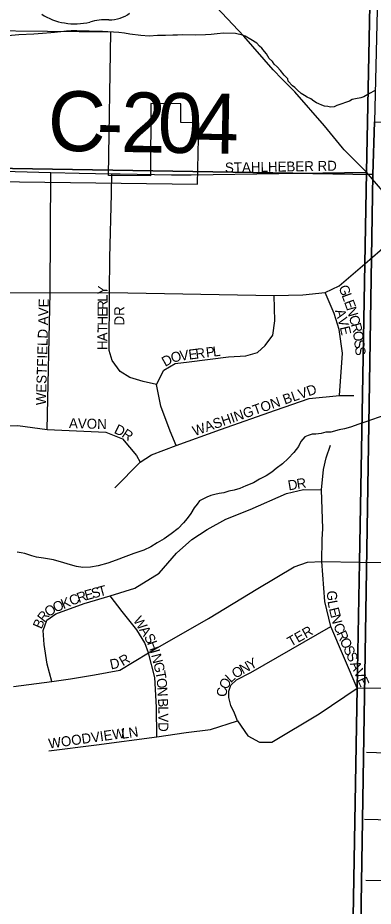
# Model space of a CAD drawing. Extents: x 1310247 to 1552180, y 377264 to 706493.
# Drawn here: x 1376294 to 1378076, y 520609 to 525062 of the extents above; entities that cross this region are included whole.
import ezdxf

# ---------------------------------------------------------------- set-up
doc = ezdxf.new("R2010")
doc.units = 0
for name, color, linetype in [('GM_X_City_Street', 7, 'Continuous'), ('GM_X_City_Street_Text', 7, 'Continuous'), ('GM_X_Corporation', 7, 'Continuous'), ('GM_X_County_Road', 7, 'Continuous'), ('GM_X_County_Road_Text', 7, 'Continuous'), ('GM_X_Minor_River', 7, 'Continuous'), ('GM_X_Section', 7, 'Continuous'), ('GM_X_State_Route', 7, 'Continuous'), ('GM_X_State_Shield', 7, 'Continuous'), ('GM_X_Township', 7, 'Continuous')]:
    doc.layers.add(name, color=color, linetype=linetype)

msp = doc.modelspace()

# ---------------------------------------------------------------- linework, layer by layer
at = {"layer": 'GM_X_City_Street'}
for points in [[(1376442, 522997.6), (1376455.9, 523682.4), (1376460.5, 524285.9)], [(1376989.2, 523223.8), (1376923.4, 523238.7), (1376855.5, 523259.1), (1376808, 523288.9), (1376767.3, 523343.2), (1376752.4, 523394.8), (1376753.8, 523684.4), (1376756.5, 523858.9), (1376764.6, 524178.4), (1376766.6, 524279.9)], [(1377064.8, 524275.2), (1377163.5, 524273.7), (1378041.7, 524288.4)], [(1373527.6, 523443), (1373697.7, 523443), (1373990.6, 523434.1), (1374104.6, 523453.7), (1374207, 523504.4), (1374377, 523646), (1374454.5, 523689.6), (1374532.9, 523711.9), (1374638.4, 523707.5), (1374941, 523703.3), (1375239.9, 523706.2), (1375548.9, 523697), (1375851.4, 523688.5), (1376153.3, 523684.5), (1376455.9, 523682.4), (1376753.8, 523684.4), (1377579.5, 523669.5), (1377722.9, 523673), (1377835.2, 523685.2), (1377905, 523718.1), (1378033.6, 523829.1), (1378264.9, 524028.4)], [(1377087.9, 522918.1), (1377057.9, 522989.7), (1377011.5, 523115.4), (1376989.2, 523223.8), (1377025.9, 523295), (1377083.5, 523328.9), (1377153.4, 523337.8), (1377350.2, 523362.9), (1377437, 523366.9), (1377496.4, 523383.4), (1377534, 523419.2), (1377572.7, 523470.7), (1377582.2, 523542.7), (1377579.5, 523669.5)], [(1377907.1, 523168.9), (1377922.5, 523380.4), (1377905.1, 523499.3), (1377880.8, 523579.8), (1377835.2, 523685.2)], [(1376780.4, 522705.7), (1376907.1, 522834), (1376965.1, 522870.7), (1377087.9, 522918.1), (1377310.4, 522998.4), (1377586, 523095.1), (1377755.2, 523153.1), (1377907.1, 523168.9), (1377978.6, 523168.6)], [(1376145.6, 523016.9), (1376295.1, 523017.7), (1376442, 522997.6), (1376735.1, 522985), (1376819.9, 522951.4), (1376889.6, 522868.2), (1376907.1, 522834)], [(1377996, 521702), (1377863.7, 522011.7), (1377833.1, 522136.2), (1377818.9, 522337.2), (1377820.3, 522447.7), (1377823.6, 522501.7), (1377816.9, 522695.4), (1377827.3, 522797.7), (1377840.4, 522855.6), (1377861.5, 522919.3)], [(1376464.5, 521734.7), (1376440.9, 521821.7), (1376427.1, 521920.5), (1376421.4, 521990.5), (1376440.3, 522042.9), (1376484.8, 522073.7), (1376627, 522126.9), (1376757.7, 522164.8), (1376881.5, 522203.1), (1377002.6, 522277.5), (1377090.6, 522377.9), (1377167.2, 522447.4), (1377243.8, 522497.6), (1377337.1, 522548.7), (1377458.6, 522597.2), (1377641, 522678), (1377727.1, 522698.1), (1377816.9, 522695.4)], [(1376272.9, 521709.5), (1376464.5, 521734.7), (1376557.9, 521747.9), (1376678.1, 521769.5), (1376806.6, 521791.9), (1376949.2, 521879.1), (1377249.7, 522051.4), (1377498, 522202.2), (1377679.8, 522309.5), (1377747.2, 522333.9), (1377818.9, 522337.2), (1378007.2, 522333.5), (1378200.2, 522330.9)], [(1376991.4, 521458.6), (1376990.4, 521606.2), (1376981.7, 521755.7), (1376949.2, 521879.1), (1376931.7, 521929.3), (1376890.7, 521993.5), (1376817.6, 522086.5), (1376757.7, 522164.8)], [(1377396.5, 521537.7), (1377381.1, 521576.3), (1377362.8, 521615.4), (1377351.7, 521655.9), (1377351.7, 521686.8), (1377361.8, 521717.1), (1377390.3, 521743.7), (1377462.6, 521780.3), (1377863.7, 522011.7)], [(1376450.3, 521387.2), (1376689.5, 521418.1), (1376991.4, 521458.6), (1377138, 521479.9), (1377260.5, 521494.3), (1377396.5, 521537.7), (1377447.6, 521463.5), (1377506.5, 521430.7), (1377567.8, 521430.9), (1377805, 521573.4), (1377996, 521702)], [(1377996, 521702), (1378447.6, 521703.2), (1378859.3, 521688.7), (1379543.5, 521673.8)], [(1378041.7, 521381.5), (1378442.4, 521367.8), (1378850.4, 521357.2), (1379545.2, 521346.1), (1380224.4, 521326.2)], [(1378031.9, 521044.6), (1378442.2, 521035.3), (1378843.8, 521024.2), (1379530.9, 521014.4), (1380224.4, 520992.1), (1380321.8, 520991), (1380380.4, 520989.9), (1380582.6, 520763.7), (1380673.6, 520660.1), (1380942, 520367.8), (1381264.7, 520003.3), (1381389.1, 519861.1)], [(1378039.8, 520740.2), (1378437.4, 520733.9), (1378844.2, 520721.5), (1379532.1, 520703.9), (1380218.9, 520692.3)]]:
    msp.add_lwpolyline(points, dxfattribs=at)
at = {"layer": 'GM_X_Corporation'}
msp.add_lwpolyline([(1375791.1, 524245.7), (1377194.6, 524227.9), (1377201.5, 524534.7), (1377111.1, 524537.2), (1377111.1, 524629.8), (1376961.8, 524632.7), (1376960.3, 524268.8), (1376748.4, 524271.5), (1376760.8, 524988.9), (1375804.9, 524998.9)], close=True, dxfattribs=at)
at = {"layer": 'GM_X_County_Road'}
for points in [[(1375676.6, 524302.3), (1376160.4, 524294.2), (1376460.5, 524285.9), (1376602, 524283.1)], [(1376602, 524283.1), (1376766.6, 524279.9), (1376807.7, 524279.2)], [(1376807.7, 524279.2), (1377064.8, 524275.2)]]:
    msp.add_lwpolyline(points, dxfattribs=at)
at = {"layer": 'GM_X_Minor_River'}
for points in [[(1377235.1, 524976.2), (1377183, 524973.5), (1377118.9, 524975.2), (1377094.8, 524973.8), (1377070.8, 524974.4), (1377034.7, 524973.3), (1376994.6, 524972.3), (1376952.4, 524969.4), (1376910.4, 524972.4), (1376856.4, 524979.8), (1376828.5, 524984.5), (1376800.5, 524987.2), (1376774.5, 524989.9), (1376746.5, 524990.6), (1376718.5, 524993.3), (1376652.4, 524994.9), (1376620.3, 524993.8), (1376590.3, 524996.5), (1376562.2, 524995.2), (1376538.1, 524993.8), (1376510, 524990.5), (1376477.9, 524987.4), (1376459.8, 524985.8), (1376417.6, 524982.9), (1376375.5, 524979.9), (1376299.2, 524975.9), (1376245, 524971.2)], [(1378082.1, 524694.7), (1378057.8, 524681.3), (1378029.4, 524666), (1378013.2, 524660.4), (1377987, 524655.1), (1377970.9, 524651.5), (1377956.7, 524643.9), (1377942.5, 524638.2), (1377914.2, 524628.9), (1377894, 524621.4), (1377879.9, 524615.8), (1377861.8, 524614.2), (1377847.8, 524616.6), (1377831.8, 524619), (1377817.9, 524623.4), (1377804, 524629.7), (1377792.2, 524636), (1377778.3, 524644.4), (1377762.5, 524654.8), (1377744.7, 524663.2), (1377730.9, 524671.6), (1377715.1, 524682), (1377695.5, 524700.5), (1377683.8, 524712.8), (1377671.9, 524721.1), (1377650.4, 524743.7), (1377648.7, 524755.7), (1377629.1, 524774.2), (1377611.6, 524796.7), (1377594, 524815.1), (1377580.3, 524829.4), (1377570.6, 524841.7), (1377555, 524858.1), (1377541.5, 524880.5), (1377531.7, 524892.7), (1377518.1, 524909), (1377506.3, 524919.3), (1377492.6, 524933.7), (1377463, 524952.5), (1377433.4, 524969.2), (1377421.4, 524973.5), (1377385.6, 524982.4), (1377325.5, 524983.9), (1377293.4, 524980.8), (1377263.2, 524977.5), (1377235.1, 524976.2)], [(1378129.4, 523068.9), (1378044.6, 523039.1), (1378004.1, 523024.1), (1377961.7, 523009.1), (1377931.4, 523001.9), (1377905.2, 522996.6), (1377862.9, 522985.6), (1377838.8, 522984.2), (1377814.6, 522978.8), (1377788.5, 522975.5), (1377770.4, 522974), (1377750.3, 522968.5), (1377734, 522960.9), (1377713.4, 522937.4), (1377700.9, 522913.7), (1377678.1, 522882.3), (1377649.3, 522853), (1377620.6, 522825.7), (1377590, 522802.5), (1377567.5, 522785), (1377539, 522765.8), (1377506.5, 522748.6), (1377476, 522731.3), (1377437.6, 522716.3), (1377407.2, 522703.1), (1377378.9, 522693.8), (1377352.8, 522688.4), (1377326.5, 522681.1), (1377304.4, 522677.6)], [(1377304.4, 522677.6), (1377282.2, 522672.2), (1377262.1, 522666.7), (1377241.8, 522659.2), (1377221.6, 522649.7), (1377205.3, 522640.1), (1377192.9, 522624.5), (1377178.4, 522604.8), (1377161.7, 522577.2), (1377143.1, 522551.7), (1377124.5, 522530.2), (1377097.8, 522502.8), (1377063.1, 522475.7), (1377028.4, 522450.6), (1376993.8, 522429.4), (1376961.3, 522410.2), (1376926.8, 522393.1), (1376876.3, 522376.4), (1376835.9, 522361.4), (1376787.3, 522342.6), (1376744.9, 522327.7), (1376696.5, 522314.9), (1376658.2, 522307.9), (1376620.1, 522306.8), (1376588.2, 522311.7), (1376558.3, 522320.4), (1376524.5, 522329.3), (1376472.7, 522344.6), (1376422.9, 522353.8), (1376388.9, 522358.7), (1376365, 522365.3), (1376345.1, 522371.8), (1376329.2, 522376.2), (1376311.3, 522380.7), (1376291.3, 522383.2)]]:
    msp.add_lwpolyline(points, dxfattribs=at)
at = {"layer": 'GM_X_Section'}
for points in [[(1372843.5, 529692.3), (1378203.5, 529587.8), (1378082.1, 524540.1), (1378074, 524276.3), (1372755.6, 524363.8)], [(1378082.1, 524540.1), (1383388.5, 524456.9), (1383309.9, 519180.3), (1377993.5, 519265.8), (1378074, 524276.3)], [(1372755.6, 524363.8), (1378074, 524276.3), (1377993.5, 519265.8), (1377986.5, 518961.9), (1372681.9, 519037.1)]]:
    msp.add_lwpolyline(points, close=True, dxfattribs=at)
at = {"layer": 'GM_X_State_Route'}
for points in [[(1377620.3, 524754.4), (1377575, 524800.1), (1377426.8, 524969.8), (1377207.4, 525204.7), (1377030, 525396.8), (1376915, 525537.2), (1376808.2, 525655.4), (1376730.9, 525741.3), (1376619.3, 525878.8), (1376489.2, 526016.2), (1376419.6, 526142.9), (1376299.3, 526323.3), (1376136.1, 526559.5), (1375994.4, 526776.4), (1375835.5, 527014.7), (1375687.3, 527242.4), (1375564.9, 527424.9), (1375438.8, 527623.5), (1375378.5, 527710.7)], [(1377931.1, 524400), (1377922, 524409.2), (1377831.4, 524520.3), (1377683.2, 524690.9), (1377620.3, 524754.4)], [(1379600.5, 522533.3), (1379566.2, 522570.5), (1379522.6, 522621.3), (1379470.9, 522673), (1379376.6, 522790), (1379269.6, 522903.4), (1379195.2, 522995), (1379026.7, 523182.4), (1378874, 523352.4), (1378769.7, 523466.7), (1378633.7, 523619.1), (1378466.1, 523806.2), (1378424.1, 523854.1), (1378264.9, 524028.4), (1378041.7, 524288.4), (1377931.1, 524400)]]:
    msp.add_lwpolyline(points, dxfattribs=at)
at = {"layer": 'GM_X_State_Shield'}
for centre, major_axis, start_param, end_param in [((1376581.7, 525242.8), (264.6, 0), 4.026481, 4.996735), ((1376753.9, 525163.7), (141, 0), 4.691044, 5.507374), ((1376734.6, 524877.5), (217.4, 0), 1.495662, 1.94098)]:
    msp.add_ellipse(centre, major_axis=major_axis, ratio=0.8, start_param=start_param, end_param=end_param, dxfattribs=at)
at = {"layer": 'GM_X_Township'}
for points in [[(1378332.4, 538859.4), (1378275.2, 535861.7), (1378201.9, 532227.3), (1378041.7, 524288.4), (1378033.6, 523829.1), (1378007.2, 522333.5), (1377996, 521702.1), (1377950.4, 519123.5), (1377937.6, 518400), (1377931.3, 518038.9), (1377891.5, 515788.5), (1377883.9, 515362.3), (1377854.8, 513715.5), (1375822.3, 513738.9), (1373324, 513763.4), (1372591.9, 513770.6), (1371848.8, 513777.9), (1370392.5, 513802.6), (1369488, 513814.9), (1369066.7, 513817.2), (1368609.6, 513814.9), (1368014.4, 513825.3), (1364164.5, 513845.1)], [(1377766.1, 508131), (1377805.2, 510595.3), (1377854.8, 513715.5), (1377883.9, 515362.3), (1377891.5, 515788.5), (1377931.3, 518038.9), (1377937.6, 518400), (1377950.4, 519123.5), (1377996, 521702.1), (1378007.2, 522333.5), (1378033.6, 523829.1), (1378041.7, 524288.4), (1378201.9, 532227.3)]]:
    msp.add_lwpolyline(points, dxfattribs=at)

# ---------------------------------------------------------------- texts
at = {"layer": 'GM_X_City_Street_Text'}
for s, rotation, p in [('STAHLHEBER RD', 1.0153, (1377333.1, 524285.5)), ('Y', 86.7413, (1376744.3, 523672.5)), ('G', 290.2567, (1377901.6, 523711.6)), ('WESTFIELD AVE', 88.4233, (1376435, 523119.1)), ('L', 89.8517, (1376744.3, 523638)), ('L', 290.2491, (1377916.9, 523670.4)), ('E', 290.2583, (1377929.1, 523637.3)), ('E', 89.8574, (1376744.1, 523563.2)), ('R', 89.8516, (1376744.2, 523598.4)), ('DR', 90, (1376828.1, 523519.3)), ('N', 286.067, (1377940.9, 523605.2)), ('H', 89.852, (1376744, 523519.2)), ('A', 286.2471, (1377884, 523593.9)), ('V', 285.7698, (1377896.2, 523551.8)), ('C', 285.7035, (1377953.1, 523563)), ('T', 89.8517, (1376743.9, 523484)), ('E', 283.0755, (1377908, 523510)), ('R', 285.7035, (1377963.8, 523524.9)), ('A', 89.852, (1376743.8, 523440)), ('O', 277.3744, (1377974.2, 523488.7)), ('H', 89.8579, (1376743.6, 523396)), ('S', 277.2029, (1377979.8, 523445.1)), ('O', 14.7413, (1377068.6, 523331.8)), ('V', 7.2985, (1377109.4, 523342.6)), ('E', 6.9844, (1377153, 523348.2)), ('R', 7.0199, (1377188, 523352.5)), ('P', 7.0115, (1377240.4, 523358.9)), ('L', 6.9844, (1377275.3, 523363.2)), ('S', 277.2029, (1377984.2, 523410.1)), ('D', 29.2, (1377033.2, 523311.5)), ('WASHINGTON BLVD', 19.2305, (1377180.5, 522964.9)), ('AVON', 358.5687, (1376550.3, 523005.1)), ('D', 333.8112, (1376773.5, 522982.4)), ('R', 326.0405, (1376811.5, 522963.9)), ('R', 8.6298, (1377695.8, 522700)), ('D', 9.863, (1377652.8, 522692.5)), ('R', 19.2259, (1376599.9, 522128.7)), ('E', 15.4875, (1376636.4, 522141.5)), ('S', 15.1197, (1376670.3, 522150.9)), ('T', 15.1197, (1376704.3, 522160.1)), ('G', 271.6506, (1377844.2, 522190.1)), ('O', 23.563, (1376483, 522080.2)), ('K', 22.0206, (1376523, 522097.6)), ('C', 22.0088, (1376563.7, 522114.1)), ('L', 280.7449, (1377846.4, 522137.5)), ('R', 52.0664, (1376427.1, 522028.5)), ('O', 33.7082, (1376448.4, 522056.9)), ('E', 283.6553, (1377853.6, 522100.2)), ('B', 66.8795, (1376413.3, 521995)), ('W', 303.1049, (1376870.2, 522041.8)), ('N', 284.5177, (1377862.1, 522065.2)), ('A', 303.1101, (1376901.4, 521993.9)), ('TER', 29.4688, (1377663, 521908.2)), ('C', 291.6294, (1377875.2, 522016.2)), ('S', 300.1719, (1376925.1, 521957.6)), ('R', 294.1482, (1377890.8, 521977.1)), ('O', 294.201, (1377907, 521941)), ('H', 289.7656, (1376941.8, 521929.3)), ('S', 294.1941, (1377925, 521900.8)), ('R', 30.5119, (1376820.8, 521810.7)), ('I', 285.9874, (1376956.4, 521888.8)), ('N', 284.3543, (1376962.4, 521868)), ('S', 294.1861, (1377939.4, 521868.7)), ('D', 12.0902, (1376761.7, 521795.3)), ('G', 283.8401, (1376973.2, 521825.5)), ('N', 29.2244, (1377422.9, 521770.6)), ('Y', 29.1809, (1377461.3, 521792)), ('A', 294.1889, (1377959.3, 521824.6)), ('T', 280.7338, (1376983.6, 521783.4)), ('O', 30.767, (1377385.4, 521748.2)), ('V', 294.1935, (1377977.3, 521784.4)), ('O', 274.5948, (1376990, 521750.3)), ('O', 60.6279, (1377342.6, 521691.1)), ('L', 42.3233, (1377361.5, 521726.1)), ('E', 294.2016, (1377995.3, 521744.3)), ('N', 273.3241, (1376993.5, 521706.7)), ('C', 85.8555, (1377341.4, 521657.1)), ('B', 272.9522, (1376996.8, 521649.7)), ('L', 270.9562, (1376998.8, 521610.6)), ('V', 270.0547, (1376999.4, 521575.6)), ('LN', 8.9785, (1376817, 521447.3)), ('D', 270, (1376999.4, 521531.6)), ('WOODVIEW', 8.0257, (1376451.9, 521399))]:
    msp.add_text(s, height=50, rotation=rotation, dxfattribs=at).set_placement(p)
at = {"layer": 'GM_X_County_Road_Text'}
for s, rotation, p in [('C', 358.904, (1376442.7, 524396)), ('2', 359.0602, (1376810.2, 524389)), ('0', 359.094, (1376993.7, 524386)), ('4', 359.094, (1377177, 524383.1)), ('-', 358.948, (1376687.5, 524391.3))]:
    msp.add_text(s, height=300, rotation=rotation, dxfattribs=at).set_placement(p)

doc.saveas('drawing.dxf')
